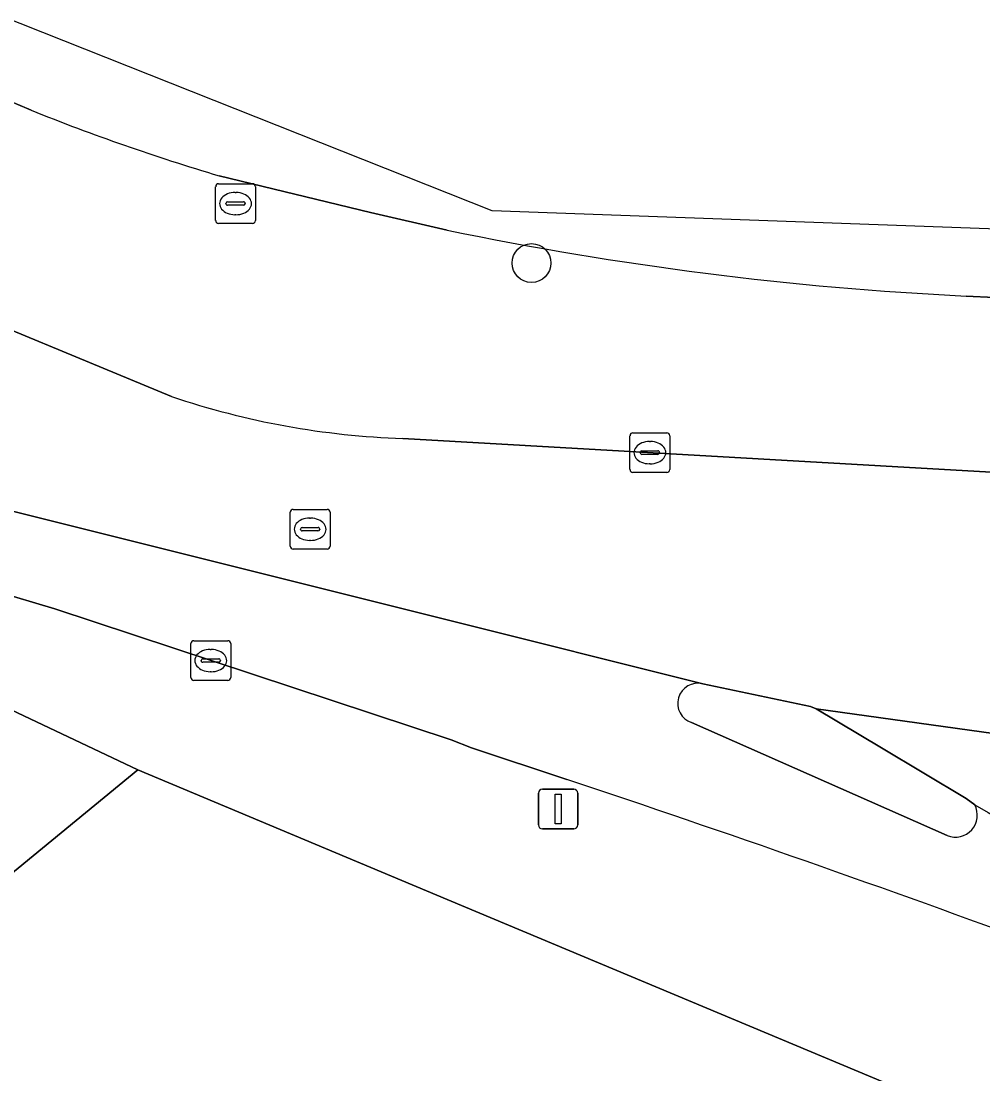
# Model space of a CAD drawing. Extents: x 162073 to 163043, y 381818 to 382561.
# Drawn here: x 162489.28 to 162513.48, y 382491.79 to 382518.29 of the extents above; entities that cross this region are included whole.
import ezdxf

# ---------------------------------------------------------------- set-up
doc = ezdxf.new("R2010")
doc.units = 0
for name, color, linetype in [('IMGEO_Boom', 7, 'Continuous'), ('IMGEO_Erf', 7, 'Continuous'), ('IMGEO_Fietspad_gesloten', 7, 'Continuous'), ('IMGEO_Kolk', 7, 'Continuous'), ('IMGEO_Lichtmast', 7, 'Continuous'), ('IMGEO_Rijbaan_lokaal_gesloten', 7, 'Continuous'), ('IMGEO_Rijbaan_lokaal_open', 7, 'Continuous'), ('IMGEO_Rioolput', 7, 'Continuous'), ('IMGEO_Verkeerseiland_gesloten', 7, 'Continuous'), ('IMGEO_Verkeerseiland_groen', 7, 'Continuous'), ('IMGEO_Voetpad_open', 7, 'Continuous')]:
    doc.layers.add(name, color=color, linetype=linetype)

msp = doc.modelspace()

# ---------------------------------------------------------------- linework, layer by layer
at = {"layer": 'IMGEO_Boom'}
msp.add_circle((162502.12, 382512.2), 0.489, dxfattribs=at)
at = {"layer": 'IMGEO_Erf'}
msp.add_lwpolyline([(162564.361, 382469.237), (162500, 382496.185), (162492.214, 382499.445), (162479.372, 382488.893), (162482.853, 382462.333)], dxfattribs=at)
at = {"layer": 'IMGEO_Fietspad_gesloten'}
for points in [[(162506.427, 382501.612), (162500, 382503.219), (162498.724, 382503.538), (162489.028, 382505.962), (162488.606, 382503.954), (162490.126, 382503.498), (162500.103, 382500.201), (162500.608, 382500), (162503.008, 382499.204)], [(162512.579, 382497.793), (162507.586, 382500), (162506.149, 382500.635)]]:
    msp.add_lwpolyline(points, dxfattribs=at)
for centre, radius, start, end in [((162506.308, 382501.118), 0.508, 76.4484, 251.7848), ((162376.921, 382120.599), 399.049, 69.75299, 71.58067), ((162512.782, 382498.308), 0.554, 248.4844, 27.8363), ((162557.485, 382573.737), 87.209, 239.53716, 247.71197)]:
    msp.add_arc(centre, radius, start, end, dxfattribs=at)
at = {"layer": 'IMGEO_Kolk'}
for p, q in [((162504.598, 382507.003), (162504.598, 382507.855)), ((162504.673, 382507.929), (162505.525, 382507.929)), ((162505.599, 382507.855), (162505.599, 382507.003)), ((162505.086, 382507.709), (162505.111, 382507.709)), ((162504.857, 382507.423), (162504.857, 382507.435)), ((162505.295, 382507.386), (162504.897, 382507.386)), ((162504.9, 382507.472), (162505.298, 382507.472)), ((162505.341, 382507.435), (162505.341, 382507.423)), ((162505.109, 382507.149), (162505.084, 382507.149)), ((162505.525, 382506.929), (162504.673, 382506.929)), ((162493.551, 382501.77), (162493.551, 382502.622)), ((162493.626, 382502.696), (162494.478, 382502.696)), ((162494.552, 382502.622), (162494.552, 382501.77)), ((162494.039, 382502.476), (162494.064, 382502.476)), ((162493.81, 382502.19), (162493.81, 382502.202)), ((162494.248, 382502.153), (162493.85, 382502.153)), ((162493.853, 382502.239), (162494.251, 382502.239)), ((162494.294, 382502.202), (162494.294, 382502.19)), ((162494.062, 382501.916), (162494.037, 382501.916)), ((162494.478, 382501.696), (162493.626, 382501.696))]:
    msp.add_line(p, q, dxfattribs=at)
for points in [[(162504.598, 382507.003), (162504.598, 382507.855)], [(162504.673, 382507.929), (162505.525, 382507.929)], [(162505.599, 382507.855), (162505.599, 382507.003)], [(162505.525, 382506.929), (162504.673, 382506.929)], [(162493.551, 382501.77), (162493.551, 382502.622)], [(162493.626, 382502.696), (162494.478, 382502.696)], [(162494.552, 382502.622), (162494.552, 382501.77)], [(162494.478, 382501.696), (162493.626, 382501.696)]]:
    msp.add_lwpolyline(points, dxfattribs=at)
for centre, radius, start, end in [((162504.675, 382507.853), 0.0765, 91.552, 178.448), ((162504.675, 382507.853), 0.0765, 91.552, 178.448), ((162505.523, 382507.853), 0.0765, 1.552, 88.448), ((162505.523, 382507.853), 0.0765, 1.552, 88.448), ((162504.897, 382507.432), 0.0403, 85.8775, 175.7526), ((162504.894, 382507.422), 0.0366, 178.938, 274.7102), ((162505.298, 382507.429), 0.043, 264.8664, 352.4533), ((162505.302, 382507.434), 0.0386, 1.7309, 96.639), ((162504.675, 382507.005), 0.0765, 181.552, 268.448), ((162504.675, 382507.005), 0.0765, 181.552, 268.448), ((162505.523, 382507.005), 0.0765, 271.552, 358.448), ((162505.523, 382507.005), 0.0765, 271.552, 358.448), ((162493.628, 382502.62), 0.0765, 91.552, 178.448), ((162493.628, 382502.62), 0.0765, 91.552, 178.448), ((162494.476, 382502.62), 0.0765, 1.552, 88.448), ((162494.476, 382502.62), 0.0765, 1.552, 88.448), ((162493.85, 382502.199), 0.0403, 85.8775, 175.7526), ((162493.847, 382502.189), 0.0366, 178.938, 274.7102), ((162494.251, 382502.196), 0.043, 264.8664, 352.4533), ((162494.255, 382502.201), 0.0386, 1.7309, 96.639), ((162493.628, 382501.772), 0.0765, 181.552, 268.448), ((162493.628, 382501.772), 0.0765, 181.552, 268.448), ((162494.476, 382501.772), 0.0765, 271.552, 358.448), ((162494.476, 382501.772), 0.0765, 271.552, 358.448)]:
    msp.add_arc(centre, radius, start, end, dxfattribs=at)
for centre, major_axis, ratio, start_param, end_param in [((162505.085, 382507.429), (-0.387, 0.002), 0.722429, 4.712389, 7.853982), ((162505.11, 382507.429), (-0.39, 0.002), 0.717154, 1.570796, 4.712389), ((162494.038, 382502.196), (-0.387, 0.002), 0.722429, 4.712389, 7.853982), ((162494.063, 382502.196), (-0.39, 0.002), 0.717154, 1.570796, 4.712389)]:
    msp.add_ellipse(centre, major_axis=major_axis, ratio=ratio, start_param=start_param, end_param=end_param, dxfattribs=at)
at = {"layer": 'IMGEO_Lichtmast'}
for p, q in [((162502.293, 382498.059), (162502.293, 382498.859)), ((162502.293, 382498.859), (162502.293, 382498.059)), ((162502.393, 382498.959), (162503.183, 382498.959)), ((162503.183, 382498.959), (162502.393, 382498.959)), ((162503.283, 382498.859), (162503.283, 382498.059)), ((162503.283, 382498.059), (162503.283, 382498.859)), ((162503.183, 382497.959), (162502.393, 382497.959)), ((162502.393, 382497.959), (162503.183, 382497.959))]:
    msp.add_line(p, q, dxfattribs=at)
msp.add_lwpolyline([(162502.713, 382498.834), (162502.863, 382498.834), (162502.863, 382498.084), (162502.713, 382498.084), (162502.713, 382498.834)], dxfattribs=at)
for centre, start, end in [((162502.393, 382498.859), 90, 180), ((162502.393, 382498.859), 90, 180), ((162503.183, 382498.859), 0, 90), ((162503.183, 382498.859), 360, 90), ((162502.393, 382498.059), 180, 270), ((162502.393, 382498.059), 180, 270), ((162503.183, 382498.059), 270, 0), ((162503.183, 382498.059), 270, 0)]:
    msp.add_arc(centre, 0.1, start, end, dxfattribs=at)
at = {"layer": 'IMGEO_Rijbaan_lokaal_gesloten'}
for points in [[(163018.573, 382480.059), (162974.141, 382488.446), (162744.173, 382544.816), (162707.132, 382546.311), (162665.053, 382540.041), (162584.286, 382516.986), (162542.133, 382512.019), (162515.839, 382512.978), (162501.135, 382513.514), (162488.722, 382518.442), (162488.217, 382516.6), (162489.529, 382516.049)], [(162494.266, 382514.395), (162498.072, 382513.468), (162500, 382513.029)], [(162493.06, 382508.843), (162486.626, 382511.509), (162485.439, 382507.503), (162489.028, 382505.962), (162498.724, 382503.538), (162500, 382503.219), (162506.427, 382501.612), (162509.137, 382501.043), (162509.284, 382500.985), (162516.337, 382500), (162526.719, 382498.55), (162529.739, 382498.302)], [(162513.055, 382511.37), (162523.035, 382510.893), (162529.055, 382510.701), (162539.954, 382510.571)], [(162522.847, 382506.244), (162519.844, 382506.585), (162498.887, 382507.785)]]:
    msp.add_lwpolyline(points, dxfattribs=at)
for centre, radius, start, end in [((162509.107, 382564.511), 52.267, 248.0014, 253.5037), ((162517.107, 382595.453), 84.18, 258.27467, 267.24093), ((162499.573, 382528.136), 20.363, 251.3475, 268.0705)]:
    msp.add_arc(centre, radius, start, end, dxfattribs=at)
at = {"layer": 'IMGEO_Rijbaan_lokaal_open'}
msp.add_lwpolyline([(162526.719, 382498.55), (162516.337, 382500), (162509.284, 382500.985), (162510.925, 382500), (162513.054, 382498.722), (162513.272, 382498.567)], dxfattribs=at)
msp.add_arc((162557.485, 382573.737), 87.209, 239.53716, 247.71197, dxfattribs=at)
at = {"layer": 'IMGEO_Rioolput'}
for p, q in [((162494.174, 382513.27), (162494.174, 382514.122)), ((162494.249, 382514.196), (162495.101, 382514.196)), ((162494.662, 382513.976), (162494.687, 382513.976)), ((162495.175, 382514.122), (162495.175, 382513.27)), ((162494.433, 382513.69), (162494.433, 382513.702)), ((162494.476, 382513.739), (162494.874, 382513.739)), ((162494.917, 382513.702), (162494.917, 382513.69)), ((162494.871, 382513.653), (162494.473, 382513.653)), ((162494.685, 382513.416), (162494.66, 382513.416)), ((162495.101, 382513.196), (162494.249, 382513.196)), ((162496.126, 382506.001), (162496.978, 382506.001)), ((162496.051, 382505.075), (162496.051, 382505.927)), ((162496.539, 382505.781), (162496.564, 382505.781)), ((162497.052, 382505.927), (162497.052, 382505.075)), ((162496.31, 382505.495), (162496.31, 382505.507)), ((162496.353, 382505.544), (162496.751, 382505.544)), ((162496.794, 382505.507), (162496.794, 382505.495)), ((162496.748, 382505.458), (162496.35, 382505.458)), ((162496.562, 382505.221), (162496.537, 382505.221)), ((162496.978, 382505.001), (162496.126, 382505.001))]:
    msp.add_line(p, q, dxfattribs=at)
for points in [[(162494.174, 382513.27), (162494.174, 382514.122)], [(162494.249, 382514.196), (162495.101, 382514.196)], [(162495.175, 382514.122), (162495.175, 382513.27)], [(162495.101, 382513.196), (162494.249, 382513.196)], [(162496.126, 382506.001), (162496.978, 382506.001)], [(162496.051, 382505.075), (162496.051, 382505.927)], [(162497.052, 382505.927), (162497.052, 382505.075)], [(162496.978, 382505.001), (162496.126, 382505.001)]]:
    msp.add_lwpolyline(points, dxfattribs=at)
for centre, radius, start, end in [((162494.251, 382514.12), 0.0765, 91.552, 178.448), ((162494.251, 382514.12), 0.0765, 91.552, 178.448), ((162495.099, 382514.12), 0.0765, 1.552, 88.448), ((162495.099, 382514.12), 0.0765, 1.552, 88.448), ((162494.473, 382513.699), 0.0403, 85.8775, 175.7526), ((162494.47, 382513.689), 0.0366, 178.938, 274.7102), ((162494.874, 382513.696), 0.043, 264.8664, 352.4533), ((162494.878, 382513.701), 0.0386, 1.7309, 96.639), ((162494.251, 382513.272), 0.0765, 181.552, 268.448), ((162494.251, 382513.272), 0.0765, 181.552, 268.448), ((162495.099, 382513.272), 0.0765, 271.552, 358.448), ((162495.099, 382513.272), 0.0765, 271.552, 358.448), ((162496.128, 382505.925), 0.0765, 91.552, 178.448), ((162496.128, 382505.925), 0.0765, 91.552, 178.448), ((162496.976, 382505.925), 0.0765, 1.552, 88.448), ((162496.976, 382505.925), 0.0765, 1.552, 88.448), ((162496.35, 382505.504), 0.0403, 85.8775, 175.7526), ((162496.347, 382505.494), 0.0366, 178.938, 274.7102), ((162496.751, 382505.501), 0.043, 264.8664, 352.4533), ((162496.755, 382505.506), 0.0386, 1.7309, 96.639), ((162496.128, 382505.077), 0.0765, 181.552, 268.448), ((162496.128, 382505.077), 0.0765, 181.552, 268.448), ((162496.976, 382505.077), 0.0765, 271.552, 358.448), ((162496.976, 382505.077), 0.0765, 271.552, 358.448)]:
    msp.add_arc(centre, radius, start, end, dxfattribs=at)
for centre, major_axis, ratio, start_param, end_param in [((162494.661, 382513.696), (-0.387, 0.002), 0.722429, 4.712389, 7.853982), ((162494.686, 382513.696), (-0.39, 0.002), 0.717154, 1.570796, 4.712389), ((162496.538, 382505.501), (-0.387, 0.002), 0.722429, 4.712389, 7.853982), ((162496.563, 382505.501), (-0.39, 0.002), 0.717154, 1.570796, 4.712389)]:
    msp.add_ellipse(centre, major_axis=major_axis, ratio=ratio, start_param=start_param, end_param=end_param, dxfattribs=at)
at = {"layer": 'IMGEO_Verkeerseiland_gesloten'}
for points in [[(162513.272, 382498.567), (162513.054, 382498.722), (162510.925, 382500), (162509.284, 382500.985), (162509.137, 382501.043), (162506.427, 382501.612)], [(162506.149, 382500.635), (162507.586, 382500), (162512.579, 382497.793)]]:
    msp.add_lwpolyline(points, dxfattribs=at)
for centre, radius, start, end in [((162506.308, 382501.118), 0.508, 76.4484, 251.7848), ((162512.782, 382498.308), 0.554, 248.4844, 27.8363)]:
    msp.add_arc(centre, radius, start, end, dxfattribs=at)
at = {"layer": 'IMGEO_Verkeerseiland_groen'}
for points in [[(162489.529, 382516.049), (162488.217, 382516.6)], [(162500, 382513.029), (162498.072, 382513.468), (162494.266, 382514.395)], [(162486.626, 382511.509), (162493.06, 382508.843)], [(162539.954, 382510.571), (162529.055, 382510.701), (162523.035, 382510.893), (162513.055, 382511.37)], [(162498.887, 382507.785), (162519.844, 382506.585), (162522.847, 382506.244)]]:
    msp.add_lwpolyline(points, dxfattribs=at)
for centre, radius, start, end in [((162509.107, 382564.511), 52.267, 248.0014, 253.5037), ((162517.107, 382595.453), 84.18, 258.27467, 267.24093), ((162499.573, 382528.136), 20.363, 251.3475, 268.0705)]:
    msp.add_arc(centre, radius, start, end, dxfattribs=at)
at = {"layer": 'IMGEO_Voetpad_open'}
for points in [[(162503.008, 382499.204), (162500.608, 382500), (162500.103, 382500.201), (162490.126, 382503.498), (162488.606, 382503.954)], [(162510.86, 382363.498), (162505.69, 382375.717), (162500, 382391.35), (162496.28, 382402.621), (162494.881, 382407.482), (162490.255, 382424.862), (162487.161, 382438.591), (162484.978, 382449.852), (162484.973, 382449.878), (162484.672, 382451.644), (162482.853, 382462.333), (162479.372, 382488.893), (162492.214, 382499.445), (162483.778, 382503.442)], [(162483.778, 382503.442), (162492.214, 382499.445), (162500, 382496.185), (162564.361, 382469.237)]]:
    msp.add_lwpolyline(points, dxfattribs=at)
msp.add_arc((162376.921, 382120.599), 399.049, 69.75299, 71.58067, dxfattribs=at)

doc.saveas('drawing.dxf')
